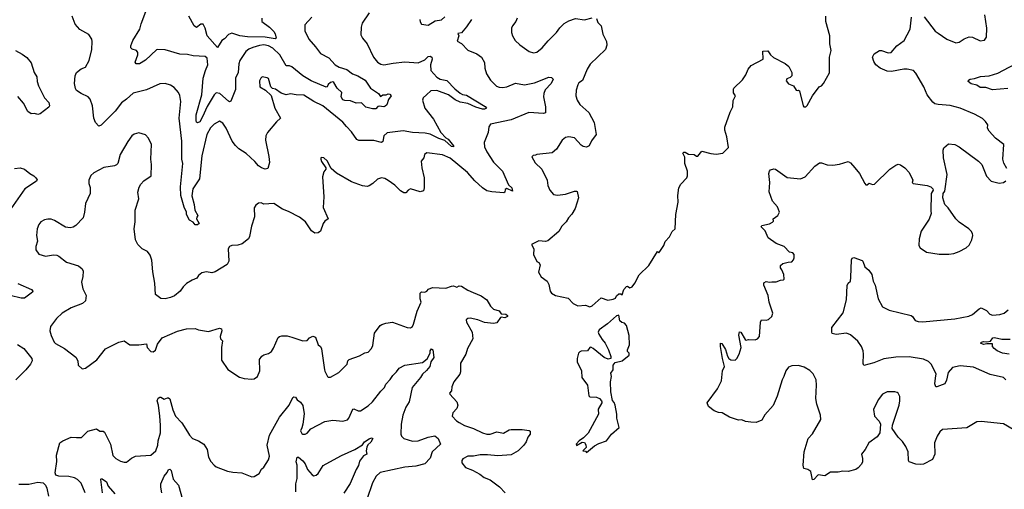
# Model space of a CAD drawing. Extents: x 1246230 to 1426786, y 660032 to 763141.
# Tile 305 of 566: x 1362851 to 1371733, y 688947 to 693182. Entities that reach past the tile are written whole.
import ezdxf

# ---------------------------------------------------------------- set-up
doc = ezdxf.new("R2010")
doc.units = 0

msp = doc.modelspace()

# ---------------------------------------------------------------- linework, layer by layer
at = {"layer": '0CON10XD'}
for points in [[(1366003.8, 693245), (1365940.5, 693149.5), (1365931.2, 693115), (1365927.5, 693045), (1365942.5, 693015), (1365985, 692963.3), (1366041.9, 692845), (1366077.8, 692797.8), (1366110.2, 692780.2), (1366135, 692775.5), (1366219.2, 692790.8), (1366325, 692800.9), (1366446.9, 692793.1), (1366505, 692818.9), (1366535, 692848.7), (1366555, 692853.8), (1366567.5, 692845), (1366572.1, 692825), (1366555.7, 692775), (1366560.3, 692725), (1366614.8, 692664.8), (1366645, 692645.4), (1366705, 692634.4), (1366777.4, 692557.4), (1366825, 692518.6), (1366845, 692505.8), (1366882.2, 692502.2), (1367050, 692400), (1367063.3, 692385), (1367044, 692376), (1367025, 692376.2), (1366965, 692394.3), (1366895, 692426.7), (1366825, 692437.4), (1366779.7, 692459.7), (1366720, 692505), (1366615, 692542.9), (1366558.6, 692541.4), (1366520, 692505), (1366492, 692478), (1366485.8, 692455.8), (1366505.7, 692385), (1366584.6, 692284.6), (1366651.4, 692165), (1366695, 692115.7), (1366715, 692103.1), (1366763.1, 692045), (1366765, 692034.4), (1366745, 692039.1), (1366685, 692093.5), (1366631.7, 692111.7), (1366555, 692150), (1366509.2, 692159.1), (1366395, 692164.4), (1366310.8, 692179.1), (1366165, 692161.5), (1366137.1, 692135), (1366125.7, 692084.3), (1366115.8, 692074.2), (1366045, 692093.1), (1365911.7, 692091.7), (1365892.6, 692102.6), (1365845, 692170.8), (1365800, 692220), (1365765, 692258.8), (1365585, 692404.5), (1365505, 692444.5), (1365415, 692501.4), (1365345, 692503.3), (1365295, 692512.9), (1365255, 692504.2), (1365208.8, 692518.8), (1365157.5, 692555), (1365131.2, 692561.2), (1365117.5, 692575), (1365095, 692651.2), (1365085, 692658), (1365040, 692665), (1365026.4, 692653.6), (1365015, 692630), (1365016.2, 692575), (1365067.3, 692547.3), (1365118.3, 692498.3), (1365154.2, 692385), (1365203.3, 692295), (1365167.9, 692262.1), (1365086.7, 692165), (1365071.2, 692135), (1365070, 692095), (1365097.8, 691947.8), (1365105.8, 691895), (1365090.7, 691839.3), (1365065, 691832.5), (1365031.2, 691845), (1365004, 691865), (1364973.2, 691903.2), (1364895.4, 691975.4), (1364827.5, 692017.5), (1364796.6, 692046.6), (1364766.6, 692086.6), (1364712.5, 692205), (1364685, 692248), (1364655, 692265.8), (1364605, 692238.1), (1364573.5, 692206.5), (1364538.4, 692145), (1364494.7, 691955), (1364474.7, 691745.3), (1364412.7, 691655), (1364404.6, 691594.6), (1364426, 691515), (1364432, 691465), (1364457.5, 691415), (1364448.3, 691401.7), (1364447.5, 691385), (1364470, 691345), (1364455, 691332.5), (1364435, 691332.5), (1364417.5, 691355), (1364383.9, 691373.9), (1364356.7, 691425), (1364356.7, 691446.7), (1364335, 691490), (1364303.8, 691595), (1364302.3, 691675), (1364321.5, 691885), (1364315.4, 691925), (1364312.5, 692085), (1364290, 692295), (1364304.3, 692445), (1364297, 692497), (1364284, 692525), (1364245, 692571.2), (1364211.7, 692591.7), (1364165, 692607.1), (1364115, 692604.2), (1363995, 692550.6), (1363875, 692519.4), (1363816, 692464), (1363768.3, 692431.7), (1363712.1, 692357.9), (1363585, 692230), (1363565, 692221.2), (1363535, 692253.8), (1363519.2, 692295), (1363506.9, 692405), (1363488, 692465), (1363470, 692485), (1363405, 692516.2), (1363365, 692544), (1363355, 692562.5), (1363346.9, 692605), (1363350.8, 692675), (1363365, 692706.7), (1363405, 692740), (1363445.7, 692754.3), (1363477.3, 692812.7), (1363501.7, 692911.7), (1363506, 692985), (1363501.2, 693005), (1363475, 693048.8), (1363395, 693094.2), (1363351.7, 693141.7), (1363324.4, 693215)], [(1365518.5, 692938.5), (1365565, 692875.5), (1365638.5, 692838.5), (1365696, 692775), (1365734.2, 692755), (1365801.9, 692731.9), (1365853.1, 692695), (1365902.9, 692675), (1365967.8, 692637.8), (1366015, 692562.9), (1366086.7, 692515), (1366105, 692490), (1366126.1, 692503.9), (1366155.8, 692504.2), (1366175, 692513.3), (1366190.7, 692510.7), (1366203.3, 692495), (1366178.8, 692461.2), (1366162.9, 692415), (1366148.9, 692401.1), (1366135, 692395.6), (1366095, 692402.9), (1366081.9, 692398.1), (1366065, 692378.8), (1366035, 692378), (1365975, 692392), (1365935, 692432.5), (1365885, 692430), (1365835, 692450.8), (1365785, 692452.5), (1365765, 692460), (1365750.8, 692485), (1365757.5, 692525), (1365713.6, 692563.6), (1365685, 692616.2), (1365675, 692620), (1365655, 692614), (1365635, 692596.2), (1365625, 692575.8), (1365615, 692571.8), (1365479.9, 692629.9), (1365404.7, 692674.7), (1365305, 692755.4), (1365285, 692764.5), (1365255, 692766), (1365197.3, 692865), (1365135, 692924.7), (1365095, 692945.2), (1365055, 692954), (1365015, 692949.7), (1364955, 692932.5), (1364917.1, 692915), (1364892.5, 692895), (1364836.7, 692813.3), (1364827.9, 692785), (1364822.9, 692705), (1364799.2, 692655), (1364797.6, 692552.4), (1364755, 692447.5), (1364745, 692442), (1364735, 692446), (1364655.9, 692515.9), (1364625, 692523.6), (1364605, 692503.8), (1364541.5, 692398.5), (1364501.1, 692305), (1364475, 692260.8), (1364455, 692250.8), (1364447, 692257), (1364443.6, 692273.6), (1364441.8, 692325), (1364495.4, 692505), (1364506.7, 692655), (1364527.3, 692725), (1364549.6, 692775), (1364543.8, 692835), (1364525, 692848.6), (1364415, 692854.5), (1364365, 692867.7), (1364295, 692871.4), (1364165, 692910), (1364096.1, 692913.9), (1364085, 692911.2), (1363985, 692817.8), (1363933.3, 692785), (1363902.3, 692782.3), (1363891.7, 692798.3), (1363915.8, 692865), (1363917.1, 692887.1), (1363905, 692903.8), (1363865, 692916.7), (1363855, 692927.5), (1363852.9, 692945), (1363871.5, 692995), (1363935, 693096.2), (1363947.5, 693145), (1363990, 693255)], [(1365034.2, 693195), (1365036, 693165), (1365105.5, 693115.5), (1365144.3, 693074.3), (1365156, 693055), (1365166.2, 693015), (1365155, 693008.6), (1365065, 693023.9), (1364906.5, 693026.5), (1364837.2, 693037.2), (1364765, 693061.2), (1364735, 693048.8), (1364700.2, 693009.8), (1364675, 692993.5), (1364635, 692932.5), (1364541.2, 693035), (1364523.3, 693105), (1364505, 693140), (1364485, 693140), (1364445, 693112.5), (1364425, 693126.7), (1364376.2, 693215)], [(1365486.7, 693205), (1365424.3, 693135.7), (1365422.6, 693082.6), (1365458.5, 693005), (1365518.5, 692938.5)], [(1366460, 693185), (1366463, 693163), (1366475, 693142.5), (1366535, 693132.5), (1366598.9, 693171.1), (1366655, 693180), (1366685, 693207.8)], [(1366928.1, 693185), (1366883, 693117), (1366835, 693063.3), (1366803, 693057), (1366813.3, 693035), (1366798.3, 692988.3), (1366836.4, 692966.4), (1366895, 692906), (1366975, 692872.5), (1367015.8, 692845), (1367044.3, 692795), (1367048.1, 692745), (1367063.1, 692695), (1367097.5, 692637.5), (1367151.4, 692581.4), (1367175, 692571.9), (1367205, 692570), (1367245, 692576.9), (1367325, 692610), (1367405, 692594.5), (1367495, 692612.5), (1367625, 692662), (1367649.5, 692659.5), (1367663.3, 692645), (1367644.2, 692605), (1367591.2, 692548.8), (1367579.1, 692515), (1367575.5, 692485), (1367594.4, 692395), (1367595, 692342.5), (1367575, 692334.3), (1367445, 692343.8), (1367285, 692278.9), (1367099.3, 692240.7), (1367083.6, 692216.4), (1367076, 692165), (1367040.8, 692075), (1367042.9, 692035), (1367065, 691988.8), (1367126.6, 691896.6), (1367206.7, 691815), (1367261.7, 691691.7), (1367290, 691665), (1367295.8, 691634.2), (1367245, 691658), (1367230.9, 691649.1), (1367226.7, 691625), (1367218.8, 691621.2), (1367109.1, 691629.1), (1367065, 691638.2), (1367025.3, 691665.3), (1366958, 691728), (1366891.4, 691805), (1366735, 691933.5), (1366665, 691963.6), (1366525, 691980), (1366502.7, 691967.3), (1366496, 691935), (1366474, 691905), (1366478.6, 691845), (1366499.2, 691755), (1366500.8, 691665), (1366492.7, 691637.3), (1366465, 691629.2)], [(1367337.5, 693195), (1367326.2, 693165), (1367295.8, 693125), (1367286, 693105), (1367288.8, 693065), (1367296.1, 693036.1), (1367320, 692995), (1367362.5, 692955), (1367446.4, 692896.4), (1367485, 692883.3), (1367515, 692890), (1367565, 692926.7), (1367618.8, 692991.2), (1367693.8, 693065), (1367722.3, 693107.7), (1367762.7, 693147.3), (1367805, 693171.2), (1367865, 693193.8), (1367945, 693180), (1368015, 693200)], [(1368053, 693193), (1368066.7, 693155), (1368095.8, 693125.8), (1368110.3, 693050.3), (1368143.3, 692985), (1368148.3, 692951.7), (1368135, 692912.5), (1367998.1, 692781.9), (1367968.6, 692735), (1367927, 692633), (1367895, 692611.2), (1367885.8, 692595), (1367872, 692545), (1367868.8, 692495), (1367878.8, 692455), (1367905, 692416.7), (1367985.4, 692345.4), (1368031.9, 692255), (1368050.8, 692145), (1368010.3, 692089.7), (1367987, 692043), (1367965, 692031.2), (1367935, 692038), (1367915, 692051.2), (1367855, 692116), (1367805, 692126), (1367775, 692118.8), (1367745, 692096), (1367692, 692015), (1367655, 691980), (1367515, 691967.5), (1367505, 691960), (1367483, 691957), (1367470, 691945), (1367500.5, 691890.5), (1367562, 691835), (1367610, 691735), (1367616, 691685), (1367632, 691645), (1367665, 691606), (1367701.7, 691598.3), (1367775, 691609.2), (1367855, 691634.3), (1367875, 691636), (1367881.2, 691631.2), (1367892.5, 691575), (1367861.7, 691478.3), (1367832.1, 691427.9), (1367800.8, 691395), (1367781.5, 691358.5), (1367740.1, 691319.9), (1367715, 691271.2), (1367615, 691186.2), (1367595, 691180), (1367535, 691188.8), (1367466.7, 691155), (1367487.5, 691115), (1367486.7, 691065), (1367515, 691002.5), (1367533, 690993), (1367545, 690970), (1367531.4, 690905), (1367555, 690864), (1367608.8, 690825), (1367625, 690792.5), (1367635.5, 690735), (1367647.5, 690715), (1367685, 690693.8), (1367799.8, 690669.8), (1367843.2, 690623.2), (1367885, 690601.4), (1367955, 690606.7), (1367995, 690593.3)], [(1367995, 690593.3), (1368015, 690601.2), (1368095, 690672.5), (1368155, 690652.5), (1368205, 690660), (1368225, 690670), (1368235, 690690), (1368255, 690710), (1368275, 690710), (1368285, 690700), (1368300.5, 690749.5), (1368325, 690776.7), (1368335, 690780), (1368355, 690763.8), (1368375, 690771.2), (1368400.8, 690805), (1368438.7, 690881.3), (1368526, 690965), (1368605, 691090), (1368615, 691080), (1368625, 691090), (1368662.5, 691145), (1368675, 691180), (1368712.5, 691225), (1368737, 691273), (1368762.5, 691295), (1368771.2, 691425), (1368791.2, 691535), (1368788.8, 691595), (1368798, 691665), (1368815, 691697.5), (1368868.8, 691755), (1368876, 691775), (1368876.2, 691815), (1368851.2, 691885), (1368851.7, 691941.7), (1368832.5, 691977.5), (1368843.3, 691986.7), (1368855, 691986.7), (1368885, 691970), (1368935, 691967.5), (1368955, 691950), (1368968.3, 691951.7), (1369003.3, 691996.7), (1369085, 691973.8), (1369135, 691968.8), (1369195, 691976.7), (1369245, 692030), (1369230, 692125), (1369211.2, 692185), (1369211.7, 692211.7), (1369261.3, 692348.7), (1369284.4, 692395), (1369287, 692453), (1369306.7, 692495), (1369290.7, 692520.7), (1369288.8, 692555), (1369292.5, 692565), (1369371.3, 692638.7), (1369401.4, 692685), (1369423.3, 692735), (1369450.5, 692769.5), (1369557.5, 692825), (1369555, 692897.5), (1369600.7, 692900.7), (1369624.2, 692864.2), (1369649.5, 692839.5), (1369755, 692786.2), (1369790.5, 692760.5), (1369816.7, 692705), (1369817.5, 692675), (1369800.7, 692659.3), (1369770.7, 692649.3), (1369765, 692630), (1369785, 692602.5), (1369830, 692585), (1369855, 692547.5), (1369865, 692542.5), (1369875, 692547.5), (1369885, 692540), (1369918.8, 692405), (1369925, 692396.7), (1369943, 692397), (1369955, 692407.5), (1370001.2, 692495), (1370063.3, 692575), (1370085, 692586.7), (1370103, 692607), (1370156.1, 692703.9), (1370156.2, 692845), (1370170, 692905), (1370158.6, 692965), (1370158, 693035), (1370123.8, 693165), (1370122, 693215)], [(1371755, 691840), (1371728.3, 691888.3), (1371718.8, 691925), (1371727.5, 692055), (1371654.1, 692114.1), (1371597.5, 692175), (1371582.5, 692205), (1371583.3, 692235), (1371563.8, 692265), (1371535, 692290), (1371465, 692329.2), (1371335, 692383.1), (1371245, 692408.6), (1371135, 692415.6), (1371105, 692424.3), (1371087.4, 692437.4), (1371037.5, 692505), (1371005.6, 692575), (1370935, 692699.2), (1370915, 692722.9), (1370855, 692735.8), (1370825.9, 692735.9), (1370715, 692713.8), (1370675, 692716.2), (1370612.5, 692745), (1370575, 692773.3), (1370556.1, 692806.1), (1370543.3, 692845), (1370557.5, 692875), (1370605.9, 692904.1), (1370625, 692904), (1370685, 692881.4), (1370713.4, 692886.6), (1370762.5, 692945), (1370830, 692995), (1370883.2, 693096.8), (1370896.7, 693205)], [(1371008.3, 693208.3), (1371109.8, 693079.8), (1371135, 693059.4), (1371215, 693005.7), (1371295.9, 692974.1), (1371325, 692978.8), (1371370.3, 693009.7), (1371415, 693026.2), (1371445, 693023.3), (1371515, 692990), (1371555, 692997.5), (1371572.5, 693025), (1371573.8, 693105), (1371556, 693225)], [(1362813.3, 692905), (1362875, 692871.2), (1362915, 692841.2), (1362954.1, 692794.1), (1362981.2, 692705), (1363005.8, 692665.8), (1363009.2, 692625), (1363021.2, 692585), (1363075, 692476.7), (1363114.2, 692434.2), (1363120, 692405), (1363115.7, 692394.3), (1363035, 692331.4), (1363015, 692327.1), (1362985, 692336.2), (1362955, 692334), (1362925, 692354.2), (1362885, 692428), (1362835, 692490)], [(1371765, 692562), (1371625, 692548), (1371565, 692568.8), (1371515, 692570), (1371485, 692591.2), (1371434.1, 692604.1), (1371407.5, 692625), (1371410, 692635), (1371425, 692646.7), (1371465, 692652), (1371519.2, 692670.8), (1371595, 692676.2), (1371675, 692698.5), (1371885, 692810)], [(1366465, 691629.2), (1366375, 691655.8), (1366355, 691643.8), (1366335, 691620), (1366315, 691620), (1366285, 691638), (1366235, 691688), (1366175, 691732), (1366145, 691750), (1366115.9, 691755.9), (1366077.5, 691745), (1366036.2, 691705), (1366005, 691684.2), (1365985, 691678.6), (1365943.6, 691683.6), (1365845, 691719.4), (1365708.9, 691798.9), (1365661.2, 691841.2), (1365625, 691908.8), (1365595, 691936.2), (1365575, 691940), (1365567.5, 691935), (1365566.7, 691925), (1365574.1, 691904.1), (1365612.5, 691845), (1365612.5, 691835), (1365595, 691810), (1365584, 691765), (1365594, 691585), (1365589.3, 691489.3), (1365632.5, 691385), (1365604.1, 691365.9), (1365590, 691345), (1365565.9, 691274.1), (1365545, 691260), (1365515, 691256.7), (1365485, 691276.7), (1365429.1, 691359.1), (1365375, 691400), (1365275, 691451.9), (1365221.7, 691471.7), (1365145, 691523.8), (1365055, 691517.5), (1365030.7, 691530.7), (1365004.3, 691525.7), (1364982.3, 691507.7), (1364967.5, 691485), (1364969.2, 691405), (1364940.9, 691319.1), (1364924.3, 691225.7), (1364915, 691206.7), (1364858.7, 691161.3), (1364820.3, 691149.7), (1364765, 691144.2), (1364743.8, 691135), (1364732, 691115), (1364738.8, 691005), (1364723.3, 690975), (1364615, 690908.8), (1364585, 690900), (1364535, 690906.7), (1364495, 690897.5), (1364464.3, 690875.7), (1364450.7, 690849.3), (1364406.1, 690833.9), (1364355, 690802.5), (1364325, 690772.5), (1364297.7, 690732.3), (1364247.3, 690692.7), (1364212.5, 690675), (1364165, 690665.8), (1364125, 690666), (1364075, 690702.5), (1364071.4, 690805), (1364053, 690907), (1364043, 691013), (1364027.9, 691057.9), (1364005, 691090), (1363955, 691116), (1363915.8, 691155), (1363897, 691197), (1363883.8, 691295), (1363892.3, 691357.7), (1363892, 691465), (1363926, 691565), (1363918, 691625), (1363927.7, 691672.3), (1363942.7, 691697.3), (1363972.3, 691727.7), (1364037.5, 691775), (1364040, 691875), (1364033.8, 691925), (1364040, 692055), (1364013.6, 692113.6), (1363985, 692142.5), (1363925, 692162.5), (1363885, 692150), (1363862.5, 692135), (1363825.8, 692084.2), (1363758, 691965), (1363736.7, 691885), (1363725, 691872.5), (1363705.9, 691864.1), (1363610.8, 691849.2), (1363519.3, 691800.7), (1363494.2, 691775.8), (1363476.2, 691735), (1363476.2, 691705), (1363487.5, 691667.5), (1363486.1, 691613.9), (1363444.2, 691525), (1363436, 691445), (1363423.9, 691396.1), (1363357.5, 691325), (1363335, 691311.2), (1363305.8, 691304.2), (1363265, 691310), (1363165, 691370), (1363135, 691382), (1363106.1, 691383.9), (1363074.1, 691375.9), (1363042.3, 691357.7), (1363024.1, 691335.9), (1363008.8, 691295), (1363004, 691235), (1363011.2, 691185), (1362998, 691135), (1362996.7, 691105), (1363025, 691066.7), (1363085, 691049.2), (1363155, 691060), (1363185, 691058), (1363205, 691048.8), (1363275, 690994), (1363381.2, 690961.2), (1363414.2, 690934.2), (1363423.8, 690915), (1363421.2, 690865), (1363408, 690815), (1363420.8, 690755), (1363450.8, 690695), (1363445, 690647.5), (1363416.8, 690623.2), (1363315, 690584.2), (1363235.5, 690534.5), (1363182.1, 690487.9), (1363130, 690415), (1363124.2, 690375.8), (1363134.4, 690335), (1363162.5, 690275), (1363175, 690261.2), (1363255, 690216.7), (1363357, 690137), (1363376, 690105), (1363380, 690065), (1363415, 690033.3), (1363445, 690040), (1363545.9, 690114.1), (1363625, 690213.3), (1363745, 690273.8), (1363795, 690286.7), (1363845, 690250), (1363925, 690248.8), (1363995, 690257.5), (1364000, 690225), (1364035, 690190), (1364055, 690186.7), (1364077.3, 690202.7), (1364093, 690257), (1364136.4, 690313.6), (1364275, 690372.9), (1364355, 690392.9), (1364435, 690395.8), (1364465.7, 690385.7), (1364555, 690370.8), (1364655, 690398.8), (1364672.5, 690392.5), (1364673.3, 690375), (1364660, 690325), (1364663.3, 690305), (1364681.2, 690285), (1364672.5, 690225), (1364672.5, 690112.5), (1364728.3, 690028.3), (1364835, 689958.8), (1364875, 689946.7), (1364945, 689940), (1364965.9, 689944.1), (1364995, 689963.3), (1365016.2, 690015), (1365015, 690117.5), (1365035, 690146.7), (1365055, 690160), (1365095, 690170), (1365121.2, 690188.8), (1365141.7, 690218.3), (1365184, 690315), (1365195, 690326), (1365215, 690331.4), (1365265, 690329.4), (1365305, 690320), (1365405, 690286), (1365445, 690290), (1365465, 690312.5), (1365495, 690327.5), (1365519.3, 690319.3), (1365545, 690250), (1365563.9, 690233.9), (1365574.1, 690214.1), (1365600.8, 690025), (1365602.3, 690012.3), (1365628.8, 689965), (1365635, 689958.8), (1365655, 689956.7), (1365728.8, 690001.2), (1365785, 690053.3), (1365803.8, 690075), (1365812, 690105), (1365822.7, 690117.3), (1365915, 690149.2), (1365965, 690176.7), (1365995, 690183.3), (1366025, 690216.7), (1366037.5, 690245), (1366052.5, 690355), (1366104, 690425), (1366117, 690433), (1366155, 690445.8), (1366213.9, 690453.9), (1366345, 690406), (1366375, 690404.2), (1366393.3, 690415), (1366403.8, 690435), (1366436.1, 690553.9), (1366472.5, 690635), (1366463.3, 690665), (1366462.5, 690695), (1366463.3, 690715), (1366475, 690726.7), (1366506.4, 690723.6), (1366525, 690732.5), (1366539.3, 690750.7), (1366575, 690766.7), (1366695, 690760.8), (1366745, 690780), (1366765, 690782.5), (1366795, 690770), (1366815, 690782.5), (1366835, 690778), (1366895, 690741.2), (1366941.4, 690721.4), (1367015, 690690), (1367065, 690656.2), (1367099.5, 690599.5), (1367125, 690571.2), (1367177, 690557), (1367195, 690530), (1367235.9, 690525.9), (1367250, 690515), (1367252.5, 690505), (1367227.7, 690492.3), (1367195, 690498.8), (1367187.5, 690495), (1367155, 690447.5), (1367125, 690440.8), (1367045, 690451.9), (1366985, 690474.4), (1366915, 690488.6), (1366894.3, 690485.7), (1366877.5, 690475), (1366881.2, 690455), (1366932.3, 690362.3), (1366938.8, 690305), (1366891.2, 690215), (1366876.2, 690165), (1366828, 690085), (1366827.5, 690005), (1366820.8, 689985), (1366767.5, 689915), (1366750.3, 689869.7), (1366745.8, 689834.2), (1366727.5, 689815), (1366730, 689805), (1366795, 689736.7), (1366804.2, 689705), (1366795.8, 689675), (1366758.8, 689635), (1366751.2, 689605), (1366790, 689565), (1366815, 689548.6), (1366865, 689521.4), (1366945, 689495.5), (1367025.8, 689455), (1367065, 689442.4), (1367095, 689442.8), (1367155, 689463.8), (1367215, 689452.9), (1367265, 689481.9), (1367285, 689486.4), (1367385, 689485.7), (1367446.4, 689476.4), (1367455, 689470), (1367456.7, 689445), (1367434.1, 689415.9), (1367419.2, 689375), (1367400, 689345), (1367348, 689295), (1367285, 689258.9), (1367165, 689247.1), (1367072.3, 689257.7), (1367005, 689257.5), (1366943.7, 689246.3), (1366892.5, 689245), (1366847.3, 689222.7), (1366838.8, 689205), (1366838.8, 689185), (1366872.1, 689142.1), (1366935, 689118.8), (1367002.3, 689082.3), (1367042.3, 689052.3), (1367095, 689032), (1367180.3, 688970.3), (1367231.2, 688915)], [(1371814, 689485), (1371725, 689535.6), (1371525, 689559.2), (1371485, 689553.8), (1371395, 689502), (1371175, 689486.2), (1371152, 689465), (1371127.5, 689425), (1371102.5, 689365), (1371105.7, 689265), (1371085.5, 689214.5), (1371005, 689174.4), (1370980.5, 689169.5), (1370935, 689172.7), (1370875.8, 689195), (1370868.6, 689205), (1370865.6, 689285), (1370845, 689332.5), (1370815, 689377.5), (1370775, 689417.5), (1370722.5, 689495), (1370723.6, 689526.4), (1370784.1, 689705.9), (1370791.2, 689745), (1370788.8, 689785), (1370775, 689812.5), (1370765, 689820), (1370745, 689826.7), (1370675, 689826.2), (1370635, 689803.3), (1370595, 689753.3), (1370554.2, 689665), (1370561.2, 689605), (1370605, 689562.5), (1370616.7, 689535), (1370611.2, 689455), (1370585, 689420), (1370511.2, 689365), (1370478.8, 689305), (1370443.3, 689265), (1370454.1, 689224.1), (1370454, 689195), (1370445.8, 689174.2), (1370415, 689140), (1370392.5, 689125), (1370325, 689106), (1370275, 689109.2), (1370235, 689101.4), (1370165, 689100), (1370115, 689067.5), (1370055, 689076.7), (1370015, 689033.8), (1370002, 689032), (1369986, 689106), (1369960, 689125), (1369923.6, 689133.6), (1369917.5, 689165), (1369926.9, 689285), (1369963.3, 689405), (1370002.6, 689447.4), (1370077.1, 689575), (1370075.8, 689615), (1370043, 689713), (1370033.1, 689765), (1370040, 689885), (1370036, 689935), (1370007.9, 689987.9), (1369977.8, 690017.8), (1369928.5, 690048.5), (1369875, 690061.8), (1369815, 690060), (1369785, 690049.2), (1369761.2, 690015), (1369745, 689962.5), (1369729.2, 689935), (1369684.4, 689785.6), (1369647.5, 689702.5), (1369573.2, 689616.8), (1369545, 689568.8), (1369495, 689549.4), (1369445, 689551.5), (1369399.1, 689559.1), (1369365, 689572.5), (1369335, 689571.2), (1369255, 689597.1), (1369187.5, 689635), (1369155, 689638.6), (1369116.7, 689655), (1369065, 689692.5), (1369053.3, 689725), (1369146.9, 689853.1), (1369182, 689925), (1369190, 690015), (1369208.1, 690055), (1369189.3, 690125), (1369172.5, 690235), (1369174, 690266), (1369185, 690261.2), (1369218.1, 690208.1), (1369235, 690146.7), (1369247.6, 690127.6), (1369265, 690114.2), (1369305, 690110), (1369321.2, 690125), (1369341.2, 690165), (1369358.8, 690225), (1369337, 690337), (1369343.3, 690366.7), (1369355, 690362.5), (1369395, 690297.5), (1369405, 690292.5), (1369425, 690297.5), (1369486.4, 690293.6), (1369505, 690302.5), (1369523.3, 690325), (1369533.3, 690455), (1369542.5, 690475), (1369585, 690472.5), (1369605, 690477.5), (1369636.7, 690505), (1369646.2, 690535), (1369613, 690633), (1369602, 690695), (1369563.6, 690786.4), (1369565, 690810), (1369585, 690820), (1369615, 690813.8), (1369635, 690818.8), (1369673.6, 690816.4), (1369715, 690833.3), (1369740, 690835), (1369747.5, 690842.5), (1369742.5, 690885), (1369726.7, 690926.7), (1369712.5, 690945), (1369712.5, 690965), (1369735, 690982.5), (1369783.6, 690996.4), (1369815, 690997.5), (1369830, 691015), (1369836.2, 691035), (1369836, 691065), (1369825, 691080), (1369796.4, 691086.4), (1369747.5, 691135), (1369675, 691163.8), (1369602.5, 691215), (1369575, 691276.7), (1369540, 691315), (1369546.7, 691326.7), (1369615, 691341.2), (1369642.5, 691355), (1369650, 691365), (1369647.5, 691385), (1369689.2, 691415), (1369704.4, 691445), (1369686.7, 691495), (1369641.4, 691545), (1369610.7, 691630.7), (1369618, 691715), (1369609.2, 691795), (1369613.8, 691815), (1369625, 691826.7), (1369653.6, 691836.4), (1369670, 691835), (1369775, 691760), (1369895, 691748), (1369935.8, 691764.2), (1370025, 691862), (1370065, 691890), (1370085, 691891.2), (1370135, 691873.1), (1370185, 691871.1), (1370245, 691880), (1370325, 691903.8), (1370345, 691891.2), (1370385.6, 691845.6), (1370425, 691793.3), (1370475, 691703.3), (1370485, 691692.5), (1370495, 691692.5), (1370515, 691706.7), (1370545, 691696.2), (1370560.5, 691699.5), (1370701.2, 691835), (1370755, 691870), (1370775, 691877.5), (1370795, 691873.3), (1370836.7, 691845), (1370874.1, 691804.1), (1370907.5, 691735), (1370902.5, 691715), (1370910, 691705), (1371036.1, 691686.1), (1371070, 691675), (1371087.5, 691655), (1371090, 691645), (1371072.5, 691615), (1371068.8, 691455), (1371073.3, 691435), (1371055, 691382.5), (1370983.8, 691275), (1370963.3, 691205), (1370962.5, 691145), (1370972.5, 691125), (1371030, 691085), (1371145, 691066.2), (1371233.6, 691066.4), (1371276.1, 691073.9), (1371325, 691090), (1371387.5, 691125), (1371415, 691147.5), (1371441.2, 691195), (1371450, 691235), (1371446.2, 691255), (1371434.1, 691274.1), (1371413.3, 691295), (1371326.7, 691355), (1371295.8, 691385.8), (1371226.7, 691485), (1371197.5, 691515), (1371177.5, 691575), (1371182.5, 691615), (1371197.5, 691635), (1371216, 691785), (1371184, 691935), (1371181.2, 692005), (1371187.5, 692025), (1371228.3, 692061.7), (1371285, 692056.7), (1371325, 692036.2), (1371500, 691905), (1371528.8, 691875), (1371571.2, 691771.2), (1371615, 691726.2), (1371685, 691706.2), (1371725, 691713.8), (1371745, 691727.5)], [(1362805, 691839.5), (1362855, 691847.1), (1362893.3, 691835), (1362943.3, 691795), (1362980, 691775), (1362996.7, 691755), (1363008.3, 691738.3), (1363003.8, 691725), (1362896.5, 691655), (1362771.5, 691475)], [(1371745.6, 689935), (1371725.4, 689955.4), (1371605, 689983.3), (1371455, 690048.9), (1371335, 690059.1), (1371265.4, 690044.6), (1371225, 690000), (1371210.4, 689929.6), (1371195, 689898), (1371125, 689870), (1371115, 689870), (1371106.6, 689896.6), (1371112.2, 689947.8), (1371117.8, 689987.8), (1371074.3, 690075), (1371049.8, 690099.8), (1371005, 690120.5), (1370875, 690140), (1370755, 690139.1), (1370645, 690124), (1370555, 690086.2), (1370465, 690063.8), (1370459.7, 690079.7), (1370464, 690165), (1370460, 690195), (1370445.5, 690235.5), (1370411.7, 690281.7), (1370345, 690338.8), (1370310, 690355), (1370215, 690342), (1370181.4, 690351.4), (1370176.2, 690365), (1370178, 690405), (1370280.5, 690539.5), (1370310, 690655), (1370316.2, 690785), (1370324.2, 690805.8), (1370346.7, 690825), (1370347, 690857), (1370354, 691015), (1370359.3, 691030.7), (1370375, 691036.2), (1370450.7, 691010.7), (1370457.5, 691005), (1370473.9, 690953.9), (1370511.7, 690921.7), (1370536.7, 690885), (1370551.2, 690825), (1370568.3, 690788.3), (1370593.6, 690663.6), (1370632.7, 690592.7), (1370695, 690561.1), (1370892.5, 690515), (1370905, 690506.2), (1370929.7, 690469.7), (1370955, 690459.4), (1370995, 690458.2), (1371285, 690485.4), (1371413, 690507), (1371447.1, 690522.9), (1371505, 690574.2), (1371525, 690584), (1371571.7, 690558.3), (1371601.2, 690525), (1371625, 690517.5), (1371692.7, 690522.7), (1371730, 690535), (1371766.2, 690565)], [(1362835, 690803.1), (1362957.4, 690747.4), (1362968.8, 690735), (1362967.5, 690725), (1362895, 690669.4), (1362865, 690670), (1362765, 690693.3)], [(1367965, 689280), (1368035, 689337.5), (1368075, 689360), (1368145.8, 689384.2), (1368190, 689445), (1368257.5, 689505), (1368237, 689587), (1368238.8, 689625), (1368223.3, 689705), (1368215, 689730), (1368198.3, 689748.3), (1368183.3, 689825), (1368180, 689915), (1368190, 689965), (1368183.8, 689995), (1368205.9, 690024.1), (1368203.8, 690065), (1368221.2, 690088.8), (1368285, 690106.7), (1368347.5, 690155), (1368350, 690175), (1368335, 690190), (1368332.5, 690205), (1368350.7, 690249.3), (1368348.8, 690335), (1368323.3, 690425), (1368307.5, 690445), (1368282.3, 690452.3), (1368265.9, 690465.9), (1368255, 690517.5), (1368235, 690511.2), (1368152.5, 690437.5), (1368078, 690385), (1368069.4, 690365), (1368074.5, 690345), (1368105, 690296.2), (1368133.3, 690265), (1368163.3, 690205), (1368183.3, 690145), (1368182.5, 690127.5), (1368159.3, 690120.7), (1368123.3, 690135), (1368025, 690215.6), (1368002.7, 690227.3), (1367994.3, 690225.7), (1367973.6, 690196.4), (1367915, 690192.5), (1367902.5, 690185), (1367893.3, 690175), (1367880, 690125), (1367880, 690095), (1367917.5, 690015), (1367922.5, 689955), (1367973.3, 689885), (1367985, 689790), (1367995, 689780), (1368055, 689777.5), (1368080, 689765), (1368100, 689745), (1368102.5, 689735), (1368102.5, 689725), (1368070.7, 689669.3), (1368072.5, 689625), (1367978.3, 689451.7), (1367938, 689412), (1367897.5, 689385), (1367870, 689355), (1367875, 689342.5), (1367925, 689372.5), (1367945, 689370), (1367957, 689347), (1367960, 689325), (1367930, 689295), (1367955, 689290), (1367965, 689280)], [(1362831.8, 690251.8), (1362888.6, 690215), (1362961.4, 690125), (1362964.3, 690105), (1362948.1, 690075), (1362907.8, 690025), (1362815.6, 689935)], [(1371775, 690166.7), (1371715, 690173.8), (1371667.5, 690195), (1371642.5, 690215), (1371627.5, 690235), (1371625, 690260), (1371575, 690260), (1371545, 690253.1), (1371517.5, 690265), (1371526.7, 690275), (1371545, 690280), (1371575, 690275.8), (1371606.7, 690283.3), (1371628.8, 690311.2), (1371645, 690316), (1371711.2, 690301.2), (1371785, 690299.2)], [(1363442.9, 688915), (1363405, 689001.2), (1363374.3, 689034.3), (1363345, 689051.2), (1363295, 689062.5), (1363203.9, 689063.9), (1363177.5, 689075), (1363170, 689095), (1363186.1, 689196.1), (1363184, 689255), (1363213.8, 689365), (1363240, 689385), (1363314.3, 689415.7), (1363362.5, 689412.5), (1363407.5, 689415), (1363465, 689471.2), (1363545, 689493.3), (1363575, 689470), (1363605, 689470), (1363615, 689463.3), (1363670.8, 689355), (1363691.7, 689251.7), (1363718.8, 689225), (1363760.9, 689200.9), (1363795, 689190), (1363815, 689191.2), (1363861.3, 689228.7), (1363895, 689244.2), (1364035, 689254.3), (1364079.5, 689295), (1364097.8, 689345), (1364101.5, 689385), (1364120.6, 689455), (1364122.9, 689525), (1364114.5, 689605), (1364103.8, 689705), (1364090, 689745), (1364100.7, 689769.3), (1364115, 689777.5), (1364125, 689777.5), (1364155, 689760), (1364185, 689772.5), (1364195, 689772.5), (1364205, 689762.5), (1364232.6, 689662.6), (1364257, 689607), (1364315, 689546.2), (1364365.8, 689465.8), (1364383.9, 689433.9), (1364410, 689405), (1364465, 689383.3), (1364512.3, 689352.3), (1364542.5, 689305), (1364553.3, 689235), (1364575.9, 689195.9), (1364605, 689163.3), (1364625, 689150), (1364725, 689111.2), (1364775, 689100), (1364855, 689094), (1364945, 689060), (1364965, 689063.3), (1365011.2, 689088.8), (1365032.7, 689127.3), (1365055, 689146.7), (1365096.8, 689213.2), (1365104.2, 689245.8), (1365083.1, 689345), (1365105.5, 689435), (1365193.8, 689596.2), (1365282.5, 689705), (1365314.5, 689775.5), (1365325, 689782), (1365338.7, 689778.7), (1365355, 689753.3), (1365385, 689732.5), (1365403.9, 689703.9), (1365416.1, 689626.1), (1365406.7, 689535), (1365395, 689500), (1365383.3, 689475), (1365395, 689450), (1365405, 689443.3), (1365425, 689443.3), (1365445, 689453.3), (1365478.8, 689491.2), (1365605, 689557.1), (1365675, 689571.4), (1365765, 689562), (1365808.3, 689571.7), (1365821.7, 689588.3), (1365855, 689668.8), (1365865, 689671.2), (1365905, 689654), (1365925, 689654), (1365995, 689700), (1366034.2, 689735), (1366108.3, 689831.7), (1366141.1, 689865), (1366154.3, 689895.7), (1366194.2, 689935.8), (1366215.7, 689974.3), (1366251.2, 690005), (1366275, 690038.8), (1366325, 690066.2), (1366485, 690090), (1366526, 690124), (1366553.1, 690175), (1366554.4, 690195), (1366565, 690212), (1366576.7, 690205), (1366588.1, 690135), (1366559.2, 690095), (1366549.4, 690055), (1366521.1, 690018.9), (1366484.5, 689985.5), (1366467.1, 689955), (1366392.3, 689865), (1366365.6, 689735), (1366335, 689686), (1366307.9, 689615), (1366291.8, 689535), (1366288.1, 689445), (1366295, 689426.2), (1366315, 689404.4), (1366395, 689381.2), (1366446, 689384), (1366535, 689417.5), (1366595, 689428.1), (1366626.2, 689405), (1366646.2, 689355), (1366571.1, 689285), (1366555, 689226.7), (1366506.7, 689175), (1366424.7, 689155.3), (1366325, 689146.7), (1366102.4, 689097.6), (1366065.6, 689065), (1366034.5, 689005), (1365982.9, 688855)], [(1365341.1, 688925), (1365342.7, 688995), (1365354.6, 689045), (1365353.1, 689163.1), (1365346.2, 689195), (1365354.3, 689235.7), (1365366.7, 689235), (1365405, 689203.8), (1365426, 689175), (1365448.6, 689125), (1365488.3, 689078.3), (1365505, 689069.4), (1365525, 689074.5), (1365545, 689090), (1365587.8, 689162.2), (1365616.1, 689176.1), (1365755, 689252.3), (1365874.4, 689305.6), (1365942.4, 689347.6), (1365962.5, 689375), (1366005, 689401.9), (1366025, 689411.2), (1366035.8, 689405), (1366019.1, 689370.9), (1365993, 689347), (1365983.4, 689326.6), (1365976.2, 689295), (1365982.5, 689265), (1365952.3, 689247.7), (1365915, 689200), (1365908.8, 689161.2), (1365886.7, 689125), (1365830.9, 688999.1), (1365775, 688913.1)], [(1364133.3, 688915), (1364124.2, 688965), (1364125.9, 688995), (1364154.2, 689065.8), (1364182.6, 689097.4), (1364195, 689125.8), (1364205, 689128.6), (1364216.2, 689115), (1364235, 689038.8), (1364283.1, 688985), (1364320.5, 688855)], [(1362845, 688992.5), (1362935, 688994), (1363015, 689011.2), (1363063.6, 689003.6), (1363083.6, 688983.6), (1363097.7, 688957.7), (1363112.5, 688885)], [(1363597.5, 688915), (1363584.4, 689035.6), (1363587, 689043), (1363595, 689042.5), (1363635.2, 689015.2), (1363649.1, 688975), (1363710.6, 688905)]]:
    msp.add_lwpolyline(points, dxfattribs=at)

doc.saveas('drawing.dxf')
